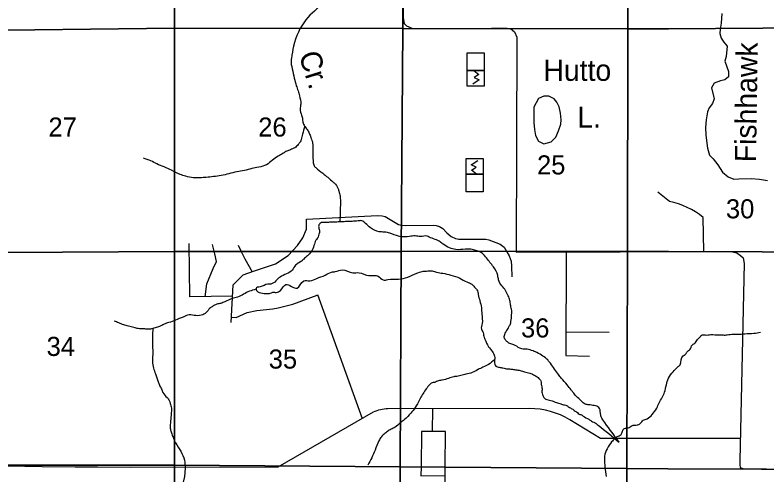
# Model space of a CAD drawing. Extents: x 380424 to 701066, y 1117407 to 1412949.
# Drawn here: x 560023 to 577750, y 1267730 to 1278573 of the extents above; entities that cross this region are included whole.
import ezdxf

# ---------------------------------------------------------------- set-up
doc = ezdxf.new("R2010")
doc.units = 0
for name, color, linetype in [('Culture', 7, 'Continuous'), ('Lakes and Ponds', 7, 'Continuous'), ('Lakes and Ponds Text', 7, 'Continuous'), ('Local Roads Improved', 7, 'Continuous'), ('Local Roads Paved', 7, 'Continuous'), ('Local Roads Unimproved', 7, 'Continuous'), ('Narrow River Creek and Branch and Slough', 7, 'Continuous'), ('Section Lines', 7, 'Continuous'), ('Section Numbers', 7, 'Continuous'), ('Township  and Range lines', 7, 'Continuous')]:
    doc.layers.add(name, color=color, linetype=linetype)

msp = doc.modelspace()

# ---------------------------------------------------------------- linework, layer by layer
at = {"layer": 'Culture'}
for p, q in [((570682, 1277265), (571082, 1277266)), ((570683, 1276894), (570682, 1277265)), ((571082, 1277266), (571084, 1276895)), ((571084, 1276895), (570683, 1276894)), ((570662, 1274822), (570662, 1275193)), ((570662, 1275193), (571062, 1275193)), ((571062, 1275193), (571062, 1274822)), ((571062, 1274822), (570662, 1274822))]:
    msp.add_line(p, q, dxfattribs=at)
for points in [[(571082, 1277266), (570682, 1277265), (570681, 1277683), (571081, 1277685)], [(570662, 1274822), (571062, 1274822), (571062, 1274403), (570662, 1274403)]]:
    msp.add_lwpolyline(points, close=True, dxfattribs=at)
for points in [[(570838, 1277265), (570959, 1277171), (570848, 1277103), (570968, 1277045), (570813, 1276944)], [(570906, 1274822), (570786, 1274916), (570897, 1274984), (570777, 1275043), (570933, 1275143)]]:
    msp.add_lwpolyline(points, dxfattribs=at)
at = {"layer": 'Lakes and Ponds'}
msp.add_line((566775, 1272769), (566717, 1272732), dxfattribs=at)
msp.add_lwpolyline([(572251, 1276041), (572267, 1275872), (572294, 1275735), (572367, 1275603), (572489, 1275540), (572663, 1275587), (572774, 1275693), (572837, 1275841), (572890, 1276004), (572895, 1276105), (572879, 1276258), (572848, 1276405), (572795, 1276521), (572732, 1276595), (572610, 1276659), (572489, 1276659), (572367, 1276606), (572251, 1276400)], close=True, dxfattribs=at)
for points in [[(574264, 1268500), (573926, 1268965), (573842, 1269102), (573823, 1269190), (573788, 1269323), (573676, 1269364), (573550, 1269385), (573467, 1269398), (573372, 1269477), (573256, 1269582), (573177, 1269683), (573134, 1269736), (573039, 1269852), (572902, 1270010), (572833, 1270100), (572744, 1270226), (572643, 1270364), (572559, 1270464), (572438, 1270554), (572290, 1270633), (572237, 1270654), (572095, 1270696), (571968, 1270701), (571810, 1270786), (571709, 1270823), (571630, 1270865), (571583, 1270918), (571556, 1270992), (571567, 1271044), (571593, 1271097), (571619, 1271139), (571651, 1271187), (571667, 1271219), (571683, 1271250), (571715, 1271345), (571730, 1271504), (571736, 1271578), (571725, 1271641), (571704, 1271741), (571688, 1271847), (571651, 1271952), (571619, 1272016), (571588, 1272079), (571503, 1272190), (571424, 1272327), (571404, 1272431), (571301, 1272635), (571138, 1272846), (571043, 1272955), (570831, 1273037), (570770, 1273051), (570640, 1273051), (570416, 1273044), (570266, 1273085), (570117, 1273169), (570047, 1273224), (569925, 1273282), (569788, 1273340), (569740, 1273362), (569584, 1273351), (569455, 1273365), (569319, 1273351), (569122, 1273348), (568906, 1273411), (568806, 1273448), (568727, 1273456), (568606, 1273465), (568406, 1273556), (568286, 1273661), (568196, 1273723), (568109, 1273718), (568038, 1273712), (567901, 1273707), (567781, 1273701), (567672, 1273696), (567540, 1273690), (567453, 1273690), (567376, 1273679), (567343, 1273679), (567223, 1273669), (567183, 1273615), (567195, 1273519), (567200, 1273444), (567187, 1273407), (567170, 1273344), (567116, 1273265), (567071, 1273136), (567008, 1272998), (566917, 1272899), (566829, 1272819), (566775, 1272769)], [(566717, 1272732), (566638, 1272678), (566559, 1272561), (566425, 1272470), (566271, 1272395), (566172, 1272303), (566051, 1272232), (565980, 1272228), (565801, 1272166), (565705, 1272128), (565718, 1272078), (565747, 1272049), (565898, 1272010), (565961, 1272005), (566041, 1272016), (566099, 1272037), (566180, 1272033), (566280, 1272078), (566410, 1272221), (566671, 1272132), (566829, 1272303), (566974, 1272308), (567138, 1272362), (567333, 1272441), (567483, 1272511), (567574, 1272526), (567738, 1272567), (567983, 1272499), (568133, 1272499), (568365, 1272431), (568583, 1272417), (568701, 1272327), (568812, 1272338), (569060, 1272349), (569284, 1272396), (569492, 1272485), (569619, 1272528), (569725, 1272538), (569857, 1272543), (569962, 1272512), (570110, 1272485), (570295, 1272443), (570511, 1272369), (570675, 1272280), (570791, 1272232), (570859, 1272158), (570912, 1272095), (570944, 1271984), (570981, 1271836), (571018, 1271673), (571028, 1271520), (571034, 1271303), (571018, 1271166), (571060, 1271087), (571071, 1271023), (571102, 1270928), (571187, 1270754), (571282, 1270633), (571329, 1270527), (571329, 1270406), (571361, 1270295), (571440, 1270269), (571524, 1270253), (571635, 1270232), (571730, 1270226), (571825, 1270211), (571931, 1270195), (572036, 1270158), (572158, 1270131), (572248, 1270094), (572332, 1270042), (572374, 1270005), (572417, 1269947), (572432, 1269836), (572446, 1269784), (572446, 1269686), (572481, 1269574), (572523, 1269525), (572558, 1269511), (572690, 1269476), (572760, 1269448), (572865, 1269413), (572956, 1269385), (573047, 1269358), (573068, 1269337), (573117, 1269309), (573187, 1269267), (573229, 1269234), (573282, 1269202), (573324, 1269165), (573361, 1269155), (573417, 1269120), (573550, 1269043), (573613, 1269001), (573669, 1268973), (573774, 1268903), (574264, 1268500)]]:
    msp.add_spline(points, degree=3, dxfattribs=at)
at = {"layer": 'Local Roads Improved'}
msp.add_line((575449, 1274179), (575180, 1274400), dxfattribs=at)
msp.add_arc((575117, 1272457), 1753, 49.9289, 79.0859, dxfattribs=at)
at = {"layer": 'Local Roads Paved'}
for p, q in [((567154, 1271984), (568209, 1269059)), ((572155, 1269294), (568813, 1269289)), ((569867, 1269291), (569858, 1268754))]:
    msp.add_line(p, q, dxfattribs=at)
for points in [[(569166, 1279529), (569172, 1278514), (569198, 1278374), (569253, 1278319), (569375, 1278260), (569527, 1278256), (571255, 1278260), (571483, 1278264), (571626, 1278264), (571701, 1278254), (571798, 1278175), (571856, 1278053), (571835, 1272986), (576747, 1273001), (576941, 1272994), (577041, 1272968), (577128, 1272907), (577188, 1272847), (577209, 1272713), (577108, 1268073), (577108, 1267972), (577122, 1267905), (577179, 1267886), (581092, 1267827)], [(565122, 1271325), (565162, 1272210), (565403, 1272451), (565644, 1272531), (566166, 1272705), (566461, 1272906), (566680, 1273136), (566805, 1273319), (566891, 1273521), (566891, 1273759), (568567, 1273845), (568678, 1273839), (568749, 1273824), (569066, 1273634), (569143, 1273619), (569218, 1273615), (569895, 1273619), (569953, 1273608), (570028, 1273584), (570110, 1273537), (570199, 1273441), (570305, 1273349), (570404, 1273301), (570483, 1273290), (571119, 1273290), (571191, 1273277), (571457, 1273171), (571553, 1273099), (571621, 1272993), (571672, 1272897), (571717, 1272771), (571731, 1272654), (571734, 1272405)], [(565150, 1271942), (564144, 1271928), (564131, 1273188)], [(564505, 1271933), (564546, 1272237), (564693, 1272598), (564774, 1272759), (564733, 1272947), (564680, 1273161)], [(565283, 1273148), (565336, 1273027), (565443, 1272826), (565617, 1272522)], [(573014, 1272989), (573009, 1270550), (573565, 1270532)], [(565127, 1271449), (565233, 1271444), (565494, 1271558), (565722, 1271611), (566097, 1271644), (566230, 1271668), (566572, 1271753), (567147, 1271972), (567154, 1271984)], [(573010, 1271105), (574033, 1271094)], [(568468, 1269208), (566219, 1267914), (562748, 1267909), (561964, 1267915), (561438, 1267916), (560666, 1267922), (559834, 1267937), (558811, 1267937), (557722, 1267942), (556180, 1267950), (554940, 1267961), (553803, 1267966), (552273, 1267966), (550324, 1267976), (549051, 1267982)], [(577119, 1268593), (573823, 1268593), (573100, 1269031)], [(570121, 1266688), (570163, 1266874), (570173, 1267123), (570166, 1267920), (570170, 1268754), (569857, 1268754), (569605, 1268754), (569598, 1267924), (569593, 1267709), (570168, 1267714)]]:
    msp.add_lwpolyline(points, dxfattribs=at)
for centre, radius, start, end in [((568815, 1268505), 784, 90.0957, 116.2656), ((572158, 1267478), 1817, 58.761, 90.0955)]:
    msp.add_arc(centre, radius, start, end, dxfattribs=at)
at = {"layer": 'Local Roads Unimproved'}
msp.add_line((576261, 1273000), (576246, 1273799), dxfattribs=at)
at = {"layer": 'Narrow River Creek and Branch and Slough'}
msp.add_line((574186, 1268608), (574218, 1268640), dxfattribs=at)
for points in [[(576684, 1278611), (576668, 1278379), (576647, 1278242), (576636, 1278136), (576673, 1278030), (576736, 1277935), (576810, 1277840), (576789, 1277598), (576757, 1277487), (576842, 1277239), (576847, 1277118), (576757, 1277044), (576652, 1277023), (576504, 1276965), (576441, 1276859), (576504, 1276595), (576467, 1276490), (576388, 1276389), (576351, 1276294), (576319, 1276105), (576304, 1275920), (576309, 1275740), (576346, 1275434), (576399, 1275266), (576478, 1275181), (576594, 1275039), (576699, 1274865), (576837, 1274759), (576968, 1274706), (577085, 1274712), (577380, 1274722), (577575, 1274706), (577760, 1274669)], [(564036, 1267891), (564015, 1267686), (563958, 1267444), (563952, 1267113), (563931, 1266825), (563874, 1266562), (563763, 1266305), (563632, 1266100), (563532, 1265869), (563501, 1265712), (563454, 1265323), (563564, 1265092), (563700, 1264945), (563811, 1264819), (563942, 1264604)], [(573928, 1267918), (573963, 1267694)]]:
    msp.add_lwpolyline(points, dxfattribs=at)
for points in [[(567542, 1279621), (567570, 1279530), (567570, 1279321), (567536, 1279088), (567316, 1278856), (566879, 1278459), (566591, 1277842), (566539, 1277552)], [(566539, 1277552), (566532, 1277508), (566558, 1277308), (566606, 1277086), (566653, 1276907), (566696, 1276785), (566727, 1276669), (566759, 1276474), (566743, 1276358), (566780, 1276210), (566801, 1276115), (566806, 1276067), (566838, 1275978), (566896, 1275893), (566949, 1275814), (566986, 1275714), (567033, 1275582), (567044, 1275445), (567044, 1275355), (567049, 1275144), (567065, 1275038), (567113, 1274975), (567276, 1274843), (567350, 1274780), (567413, 1274737), (567514, 1274642), (567582, 1274584), (567646, 1274458), (567667, 1274389), (567688, 1274283), (567693, 1274151), (567680, 1273696)], [(566854, 1275955), (566801, 1275767), (566770, 1275640), (566743, 1275582), (566701, 1275519), (566616, 1275445), (566516, 1275397), (566432, 1275365), (566342, 1275313), (566226, 1275244), (566089, 1275149), (565951, 1275043), (565767, 1274985), (565603, 1274954), (565429, 1274906), (565255, 1274875), (565065, 1274832), (564885, 1274790), (564700, 1274764), (564532, 1274743), (564379, 1274737), (564225, 1274737), (564046, 1274774), (563914, 1274817), (563713, 1274912), (563539, 1274991), (563365, 1275065), (563228, 1275133), (563048, 1275197)], [(565701, 1272107), (565550, 1272061), (565271, 1271924), (565144, 1271887), (564970, 1271813), (564875, 1271776), (564780, 1271755), (564669, 1271697), (564595, 1271639), (564553, 1271581), (564447, 1271507), (564289, 1271486), (564125, 1271502), (563983, 1271454), (563803, 1271380), (563650, 1271322), (563592, 1271307), (563481, 1271254), (563381, 1271217), (563270, 1271185), (563159, 1271164), (563054, 1271175), (562927, 1271180), (562827, 1271206), (562695, 1271238), (562589, 1271270), (562468, 1271317), (562362, 1271359)], [(563270, 1271185), (563265, 1270784), (563270, 1270562), (563260, 1270404), (563288, 1270248), (563331, 1270117), (563400, 1269929), (563429, 1269847), (563475, 1269758), (563508, 1269676), (563607, 1269554), (563659, 1269485), (563677, 1269417), (563708, 1269306), (563703, 1269164), (563698, 1269095), (563682, 1268910), (563687, 1268810), (563708, 1268725), (563750, 1268620), (563793, 1268514), (563803, 1268488)], [(574218, 1268640), (574309, 1268682), (574345, 1268760), (574391, 1268826), (574481, 1268842), (574571, 1268894), (574687, 1268910), (574761, 1268942), (574835, 1269021), (574924, 1269057), (575043, 1269156), (575151, 1269304), (575210, 1269432), (575338, 1269679), (575378, 1269856), (575427, 1270014), (575536, 1270162), (575644, 1270271), (575703, 1270330), (575772, 1270537), (575822, 1270567), (575861, 1270626), (575940, 1270695), (575989, 1270794), (576068, 1270853), (576098, 1270902), (576167, 1270981), (576220, 1271030), (576301, 1271030), (576430, 1271038), (576610, 1271034), (576674, 1271034), (576717, 1271030), (576815, 1271034), (576956, 1271050), (577113, 1271050), (577232, 1271060), (577439, 1271070), (577597, 1271100)], [(571330, 1270449), (571182, 1270335), (571055, 1270272), (570939, 1270214), (570802, 1270145), (570654, 1270103), (570533, 1270077), (570406, 1270050), (570364, 1270045), (570243, 1270008), (570095, 1269966), (570010, 1269950), (569910, 1269913), (569857, 1269903), (569778, 1269839), (569699, 1269734), (569556, 1269501), (569456, 1269317), (569351, 1269185), (569208, 1269037), (569113, 1268963), (568981, 1268857), (568891, 1268810), (568802, 1268757), (568722, 1268694), (568654, 1268625), (568601, 1268536), (568511, 1268314), (568343, 1267964)], [(574162, 1268584), (574088, 1268509), (573981, 1268347), (573921, 1268174), (573921, 1268037), (573928, 1267918)], [(563803, 1268488), (564016, 1268077), (564036, 1267891)]]:
    msp.add_spline(points, degree=3, dxfattribs=at)
at = {"layer": 'Section Lines'}
for points in [[(574493, 1283628), (574467, 1278248), (569169, 1278257), (569178, 1283494)], [(579916, 1283606), (579878, 1278282), (575431, 1278244), (574467, 1278248), (574493, 1283628), (575439, 1283616)], [(563797, 1283547), (563779, 1278265), (558503, 1278197), (558487, 1283577)], [(569178, 1283494), (569169, 1278257), (563779, 1278265), (563797, 1283547)], [(563779, 1278265), (563779, 1272996), (558493, 1272968), (558503, 1278197)], [(569169, 1278257), (569130, 1273002), (563779, 1272996), (563779, 1278265)], [(574467, 1278248), (574466, 1273005), (569130, 1273002), (569169, 1278257)], [(579878, 1278282), (579849, 1272980), (575425, 1272995), (574466, 1273005), (574467, 1278248), (575431, 1278244)], [(563779, 1272996), (563780, 1267964), (558527, 1267958), (558493, 1272968)], [(569130, 1273002), (569102, 1267920), (563780, 1267964), (563779, 1272996)], [(574466, 1273005), (574445, 1267880), (569102, 1267920), (569130, 1273002)], [(579849, 1272980), (579831, 1267862), (575415, 1267874), (574445, 1267880), (574466, 1273005), (575425, 1272995)], [(563780, 1267964), (563790, 1262553), (558539, 1262555), (558527, 1267958)], [(569102, 1267920), (569146, 1262523), (563790, 1262553), (563780, 1267964)], [(574445, 1267880), (574395, 1262454), (569146, 1262523), (569102, 1267920)], [(579831, 1267862), (579772, 1262552), (575404, 1262462), (574395, 1262454), (574445, 1267880), (575415, 1267874)]]:
    msp.add_lwpolyline(points, close=True, dxfattribs=at)
at = {"layer": 'Township  and Range lines'}
for p, q in [((574493, 1283628), (574467, 1278248)), ((574467, 1278248), (574466, 1273005)), ((574466, 1273005), (574445, 1267880)), ((558527, 1267958), (563780, 1267964)), ((563780, 1267964), (569102, 1267920)), ((569102, 1267920), (574445, 1267880)), ((574445, 1267880), (574395, 1262454)), ((574445, 1267880), (575415, 1267874)), ((575415, 1267874), (579831, 1267862))]:
    msp.add_line(p, q, dxfattribs=at)

# ---------------------------------------------------------------- texts
at = {"layer": 'Lakes and Ponds Text'}
for s, rotation, p in [('Fishhawk', 89.2045, (577493, 1275100)), ('Cr.', 287.3241, (566708, 1277638)), ('Hutto', 0.0005, (572480, 1277021)), ('L.', 0.0005, (573279, 1275916))]:
    msp.add_text(s, height=500, rotation=rotation, dxfattribs=at).set_placement(p)
at = {"layer": 'Section Numbers'}
for s, p in [('27', (560811, 1275708)), ('26', (565757, 1275708)), ('25', (572329, 1274815)), ('30', (576783, 1273780)), ('36', (571952, 1270972)), ('34', (560767, 1270536)), ('35', (566004, 1270238))]:
    msp.add_text(s, height=450, dxfattribs=at).set_placement(p)

doc.saveas('drawing.dxf')
